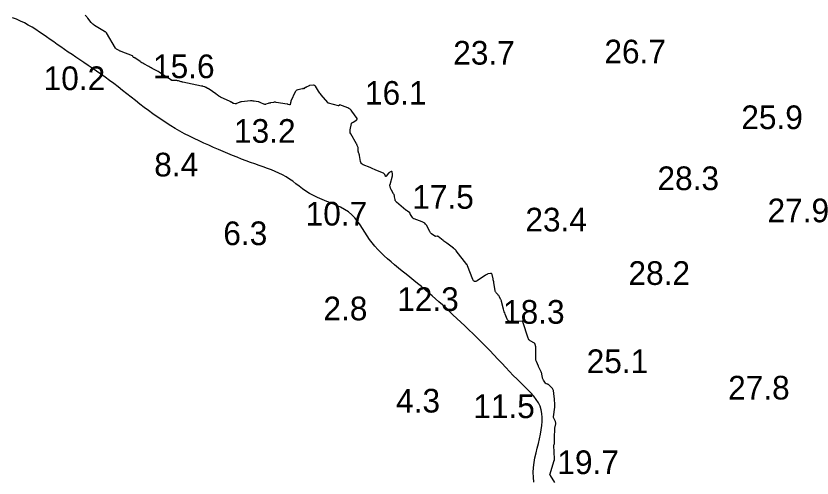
# Model space of a CAD drawing. Extents: x 3040093 to 3056816, y 408076 to 509144.
# Drawn here: x 3044290.6 to 3044458.9, y 435493.4 to 435591 of the extents above; entities that cross this region are included whole.
import ezdxf

# ---------------------------------------------------------------- set-up
doc = ezdxf.new("R2010")
doc.units = 0
for name, color, linetype in [('V-CHAN-CONT-EL12-1112', 7, 'Continuous'), ('V-CHAN-CONT-EL15', 7, 'Continuous'), ('V-TOPO-SOUN-0810', 7, 'Continuous')]:
    doc.layers.add(name, color=color, linetype=linetype)

msp = doc.modelspace()

# ---------------------------------------------------------------- linework, layer by layer
at = {"layer": 'V-CHAN-CONT-EL12-1112'}
msp.add_lwpolyline([(3044400.13, 435492.57), (3044400.01, 435493.58), (3044399.98, 435494.6), (3044400.04, 435495.63), (3044400.16, 435496.67), (3044400.34, 435497.69), (3044400.56, 435498.72), (3044400.8, 435499.73), (3044401.05, 435500.72), (3044401.28, 435501.7), (3044401.5, 435502.65), (3044401.67, 435503.58), (3044401.8, 435504.48), (3044401.88, 435505.36), (3044401.89, 435506.21), (3044401.82, 435507.03), (3044401.66, 435507.82), (3044401.41, 435508.58), (3044401.05, 435509.31), (3044400.6, 435510.02), (3044400.07, 435510.71), (3044399.46, 435511.41), (3044398.79, 435512.1), (3044398.08, 435512.81), (3044397.33, 435513.54), (3044396.55, 435514.3), (3044395.76, 435515.09), (3044394.96, 435515.92), (3044394.15, 435516.78), (3044393.32, 435517.65), (3044392.49, 435518.54), (3044391.64, 435519.44), (3044390.78, 435520.34), (3044389.91, 435521.24), (3044389.03, 435522.13), (3044388.14, 435523.01), (3044387.25, 435523.87), (3044386.37, 435524.71), (3044385.5, 435525.54), (3044384.65, 435526.34), (3044383.82, 435527.12), (3044383.01, 435527.87), (3044382.24, 435528.6), (3044381.49, 435529.29), (3044380.76, 435529.97), (3044380.04, 435530.63), (3044379.32, 435531.28), (3044378.59, 435531.92), (3044377.86, 435532.56), (3044377.11, 435533.2), (3044376.33, 435533.85), (3044375.53, 435534.5), (3044374.72, 435535.15), (3044373.9, 435535.81), (3044373.08, 435536.46), (3044372.27, 435537.12), (3044371.46, 435537.77), (3044370.68, 435538.42), (3044369.91, 435539.07), (3044369.18, 435539.71), (3044368.46, 435540.36), (3044367.78, 435541.02), (3044367.13, 435541.69), (3044366.51, 435542.38), (3044365.92, 435543.09), (3044365.37, 435543.82), (3044364.86, 435544.58), (3044364.36, 435545.36), (3044363.87, 435546.14), (3044363.37, 435546.91), (3044362.84, 435547.66), (3044362.26, 435548.37), (3044361.62, 435549.04), (3044360.9, 435549.64), (3044360.09, 435550.17), (3044359.21, 435550.65), (3044358.27, 435551.08), (3044357.3, 435551.48), (3044356.32, 435551.86), (3044355.34, 435552.24), (3044354.4, 435552.64), (3044353.5, 435553.06), (3044352.67, 435553.52), (3044351.9, 435554.02), (3044351.17, 435554.53), (3044350.47, 435555.06), (3044349.79, 435555.58), (3044349.12, 435556.1), (3044348.43, 435556.58), (3044347.73, 435557.04), (3044347, 435557.45), (3044346.23, 435557.83), (3044345.44, 435558.18), (3044344.62, 435558.5), (3044343.77, 435558.82), (3044342.9, 435559.12), (3044342.02, 435559.43), (3044341.11, 435559.75), (3044340.19, 435560.08), (3044339.26, 435560.43), (3044338.32, 435560.8), (3044337.36, 435561.18), (3044336.39, 435561.57), (3044335.41, 435561.98), (3044334.42, 435562.4), (3044333.41, 435562.82), (3044332.4, 435563.26), (3044331.38, 435563.7), (3044330.36, 435564.16), (3044329.33, 435564.63), (3044328.31, 435565.11), (3044327.29, 435565.62), (3044326.28, 435566.14), (3044325.29, 435566.68), (3044324.31, 435567.24), (3044323.34, 435567.82), (3044322.38, 435568.43), (3044321.44, 435569.05), (3044320.5, 435569.69), (3044319.57, 435570.35), (3044318.64, 435571.02), (3044317.72, 435571.71), (3044316.8, 435572.42), (3044315.88, 435573.14), (3044314.96, 435573.86), (3044314.04, 435574.58), (3044313.13, 435575.3), (3044312.21, 435576.02), (3044311.3, 435576.72), (3044310.38, 435577.41), (3044309.46, 435578.08), (3044308.55, 435578.73), (3044307.65, 435579.36), (3044306.75, 435579.97), (3044305.86, 435580.57), (3044304.98, 435581.16), (3044304.13, 435581.73), (3044303.29, 435582.29), (3044302.48, 435582.85), (3044301.68, 435583.4), (3044300.9, 435583.93), (3044300.13, 435584.47), (3044299.37, 435585), (3044298.62, 435585.53), (3044297.86, 435586.05), (3044297.11, 435586.58), (3044296.35, 435587.1), (3044295.59, 435587.62), (3044294.81, 435588.13), (3044294.03, 435588.63), (3044293.23, 435589.1), (3044292.43, 435589.54), (3044291.6, 435589.95), (3044290.76, 435590.32), (3044289.9, 435590.65)], dxfattribs=at)
at = {"layer": 'V-CHAN-CONT-EL15'}
msp.add_lwpolyline([(3044404.53, 435492.49), (3044403.64, 435493.95), (3044403.62, 435493.97), (3044403.61, 435493.99), (3044403.6, 435494.02), (3044403.58, 435494.04), (3044403.51, 435494.17), (3044403.51, 435494.17), (3044403.51, 435494.18), (3044403.51, 435494.19), (3044403.51, 435494.2), (3044403.53, 435494.23), (3044403.53, 435494.24), (3044403.54, 435494.25), (3044403.54, 435494.26), (3044403.54, 435494.27), (3044404.29, 435496.88), (3044404.31, 435496.93), (3044404.33, 435496.98), (3044404.34, 435497.03), (3044404.36, 435497.08), (3044404.44, 435497.28), (3044404.46, 435497.33), (3044404.47, 435497.38), (3044404.47, 435497.44), (3044404.47, 435497.49), (3044404.33, 435500.32), (3044404.33, 435500.37), (3044404.34, 435500.41), (3044404.35, 435500.45), (3044404.37, 435500.49), (3044404.45, 435500.66), (3044404.47, 435500.7), (3044404.48, 435500.74), (3044404.49, 435500.78), (3044404.49, 435500.83), (3044404.46, 435501.58), (3044404.45, 435501.72), (3044404.45, 435501.87), (3044404.45, 435502.01), (3044404.46, 435502.15), (3044404.52, 435503.68), (3044404.53, 435503.83), (3044404.55, 435503.97), (3044404.57, 435504.11), (3044404.6, 435504.26), (3044404.73, 435504.83), (3044404.75, 435504.97), (3044404.74, 435505.1), (3044404.71, 435505.24), (3044404.66, 435505.37), (3044404.26, 435506.2), (3044404.26, 435506.21), (3044404.25, 435506.22), (3044404.25, 435506.23), (3044404.25, 435506.25), (3044404.24, 435506.3), (3044404.23, 435506.31), (3044404.23, 435506.33), (3044404.23, 435506.34), (3044404.24, 435506.36), (3044404.51, 435508.38), (3044404.53, 435508.57), (3044404.54, 435508.75), (3044404.54, 435508.94), (3044404.52, 435509.13), (3044404.46, 435509.87), (3044404.45, 435510.06), (3044404.43, 435510.25), (3044404.41, 435510.43), (3044404.39, 435510.62), (3044404.23, 435511.88), (3044404.19, 435512.05), (3044404.13, 435512.21), (3044404.04, 435512.35), (3044403.93, 435512.48), (3044403.26, 435513.12), (3044403.2, 435513.16), (3044403.15, 435513.19), (3044403.09, 435513.22), (3044403.02, 435513.24), (3044402.76, 435513.3), (3044402.69, 435513.32), (3044402.64, 435513.35), (3044402.59, 435513.39), (3044402.55, 435513.44), (3044402.11, 435514.1), (3044402.04, 435514.23), (3044401.98, 435514.37), (3044401.93, 435514.51), (3044401.9, 435514.66), (3044401.8, 435515.34), (3044401.77, 435515.51), (3044401.73, 435515.67), (3044401.67, 435515.82), (3044401.6, 435515.97), (3044401.09, 435516.98), (3044401.09, 435516.98), (3044401.09, 435516.98), (3044401.08, 435516.99), (3044401.08, 435516.99), (3044401.08, 435517.01), (3044401.08, 435517.02), (3044401.07, 435517.03), (3044400.65, 435518), (3044400.58, 435518.16), (3044400.54, 435518.33), (3044400.51, 435518.51), (3044400.5, 435518.68), (3044400.5, 435521.11), (3044400.5, 435521.15), (3044400.49, 435521.19), (3044400.49, 435521.23), (3044400.48, 435521.27), (3044400.44, 435521.43), (3044400.43, 435521.47), (3044400.42, 435521.51), (3044400.41, 435521.55), (3044400.4, 435521.59), (3044400.35, 435521.76), (3044400.33, 435521.79), (3044400.31, 435521.83), (3044400.28, 435521.86), (3044400.25, 435521.88), (3044399.33, 435522.41), (3044399.18, 435522.51), (3044399.06, 435522.64), (3044398.96, 435522.79), (3044398.89, 435522.96), (3044397.78, 435526.42), (3044397.78, 435526.42), (3044397.77, 435526.43), (3044397.77, 435526.44), (3044397.77, 435526.45), (3044397.75, 435526.49), (3044397.75, 435526.49), (3044397.74, 435526.5), (3044397.74, 435526.5), (3044397.74, 435526.5), (3044397.72, 435526.51), (3044397.72, 435526.52), (3044397.72, 435526.52), (3044397.71, 435526.52), (3044397.71, 435526.52), (3044397.66, 435526.54), (3044397.65, 435526.54), (3044397.65, 435526.54), (3044397.64, 435526.54), (3044397.63, 435526.54), (3044395.27, 435526.45), (3044395.01, 435526.47), (3044394.79, 435526.56), (3044394.61, 435526.72), (3044394.48, 435526.95), (3044394.05, 435528.01), (3044393.95, 435528.28), (3044393.85, 435528.55), (3044393.77, 435528.82), (3044393.69, 435529.1), (3044393.27, 435530.72), (3044393.23, 435530.86), (3044393.19, 435530.98), (3044393.13, 435531.11), (3044393.07, 435531.23), (3044392.81, 435531.72), (3044392.75, 435531.84), (3044392.67, 435531.95), (3044392.59, 435532.06), (3044392.5, 435532.16), (3044392.12, 435532.55), (3044392.03, 435532.66), (3044391.97, 435532.77), (3044391.92, 435532.89), (3044391.89, 435533.02), (3044391.64, 435534.68), (3044391.61, 435534.88), (3044391.57, 435535.08), (3044391.53, 435535.29), (3044391.49, 435535.49), (3044391.29, 435536.43), (3044391.25, 435536.55), (3044391.18, 435536.62), (3044391.08, 435536.65), (3044390.96, 435536.64), (3044390.4, 435536.52), (3044390.27, 435536.48), (3044390.14, 435536.43), (3044390.02, 435536.37), (3044389.9, 435536.3), (3044388.14, 435535.06), (3044387.83, 435534.91), (3044387.57, 435534.9), (3044387.35, 435535.05), (3044387.19, 435535.36), (3044386.11, 435538.24), (3044386.1, 435538.27), (3044386.08, 435538.3), (3044386.07, 435538.32), (3044386.06, 435538.34), (3044386, 435538.44), (3044385.99, 435538.46), (3044385.97, 435538.49), (3044385.96, 435538.51), (3044385.94, 435538.53), (3044383.7, 435541.44), (3044383.68, 435541.47), (3044383.65, 435541.51), (3044383.63, 435541.53), (3044383.6, 435541.56), (3044383.48, 435541.68), (3044383.45, 435541.71), (3044383.42, 435541.73), (3044383.39, 435541.75), (3044383.36, 435541.78), (3044383.23, 435541.86), (3044383.19, 435541.88), (3044383.16, 435541.9), (3044383.13, 435541.92), (3044383.1, 435541.94), (3044381.68, 435543.02), (3044381.49, 435543.17), (3044381.3, 435543.31), (3044381.1, 435543.46), (3044380.91, 435543.61), (3044379.85, 435544.42), (3044379.8, 435544.45), (3044379.75, 435544.47), (3044379.7, 435544.48), (3044379.64, 435544.48), (3044379.41, 435544.46), (3044379.35, 435544.46), (3044379.3, 435544.47), (3044379.25, 435544.49), (3044379.2, 435544.52), (3044378.5, 435545), (3044378.38, 435545.1), (3044378.27, 435545.21), (3044378.17, 435545.33), (3044378.09, 435545.46), (3044377.39, 435546.8), (3044377.22, 435547.05), (3044377.03, 435547.26), (3044376.79, 435547.42), (3044376.52, 435547.55), (3044374.82, 435548.15), (3044374.7, 435548.2), (3044374.59, 435548.27), (3044374.5, 435548.36), (3044374.42, 435548.47), (3044374.01, 435549.11), (3044374, 435549.14), (3044373.98, 435549.16), (3044373.97, 435549.19), (3044373.97, 435549.22), (3044373.94, 435549.34), (3044373.93, 435549.37), (3044373.92, 435549.39), (3044373.9, 435549.41), (3044373.88, 435549.43), (3044373.4, 435549.77), (3044373.32, 435549.83), (3044373.23, 435549.9), (3044373.15, 435549.96), (3044373.07, 435550.03), (3044371.07, 435551.71), (3044370.96, 435551.82), (3044370.87, 435551.94), (3044370.81, 435552.07), (3044370.78, 435552.22), (3044370.67, 435552.84), (3044370.64, 435553), (3044370.6, 435553.14), (3044370.54, 435553.29), (3044370.46, 435553.43), (3044369.98, 435554.24), (3044369.93, 435554.33), (3044369.89, 435554.43), (3044369.85, 435554.52), (3044369.82, 435554.62), (3044369.71, 435555.02), (3044369.69, 435555.12), (3044369.68, 435555.22), (3044369.69, 435555.32), (3044369.71, 435555.42), (3044370.22, 435557.22), (3044370.24, 435557.32), (3044370.25, 435557.42), (3044370.24, 435557.52), (3044370.23, 435557.62), (3044370.14, 435558.07), (3044370.11, 435558.14), (3044370.07, 435558.18), (3044370.02, 435558.19), (3044369.95, 435558.16), (3044369.63, 435558), (3044369.56, 435557.96), (3044369.49, 435557.91), (3044369.42, 435557.85), (3044369.37, 435557.78), (3044368.89, 435557.15), (3044368.83, 435557.09), (3044368.78, 435557.08), (3044368.74, 435557.11), (3044368.71, 435557.18), (3044368.58, 435557.53), (3044368.54, 435557.61), (3044368.49, 435557.68), (3044368.42, 435557.74), (3044368.34, 435557.78), (3044366.69, 435558.48), (3044366.39, 435558.6), (3044366.09, 435558.73), (3044365.78, 435558.86), (3044365.48, 435558.98), (3044364.02, 435559.58), (3044363.81, 435559.7), (3044363.64, 435559.85), (3044363.53, 435560.05), (3044363.46, 435560.28), (3044363.24, 435561.56), (3044363.22, 435561.67), (3044363.2, 435561.77), (3044363.17, 435561.87), (3044363.14, 435561.97), (3044362.98, 435562.43), (3044362.96, 435562.49), (3044362.95, 435562.56), (3044362.94, 435562.63), (3044362.95, 435562.7), (3044362.98, 435562.98), (3044362.98, 435563.05), (3044362.98, 435563.12), (3044362.96, 435563.19), (3044362.94, 435563.25), (3044362.78, 435563.66), (3044362.74, 435563.75), (3044362.7, 435563.83), (3044362.66, 435563.92), (3044362.61, 435564), (3044361.4, 435566.14), (3044361.3, 435566.35), (3044361.25, 435566.56), (3044361.24, 435566.78), (3044361.27, 435567), (3044361.56, 435568.28), (3044361.57, 435568.32), (3044361.59, 435568.36), (3044361.62, 435568.39), (3044361.65, 435568.41), (3044361.78, 435568.51), (3044361.82, 435568.53), (3044361.85, 435568.56), (3044361.89, 435568.58), (3044361.92, 435568.6), (3044362.66, 435569.09), (3044362.68, 435569.1), (3044362.69, 435569.12), (3044362.7, 435569.14), (3044362.71, 435569.16), (3044362.75, 435569.25), (3044362.75, 435569.27), (3044362.75, 435569.29), (3044362.75, 435569.31), (3044362.73, 435569.33), (3044361.66, 435570.9), (3044361.47, 435571.14), (3044361.26, 435571.33), (3044361.02, 435571.49), (3044360.75, 435571.62), (3044359.1, 435572.23), (3044359.08, 435572.24), (3044359.05, 435572.24), (3044359.03, 435572.22), (3044359, 435572.2), (3044358.92, 435572.1), (3044358.9, 435572.08), (3044358.88, 435572.07), (3044358.85, 435572.06), (3044358.82, 435572.07), (3044356.66, 435572.58), (3044356.64, 435572.58), (3044356.63, 435572.59), (3044356.61, 435572.6), (3044356.6, 435572.61), (3044356.55, 435572.67), (3044356.52, 435572.71), (3044355.15, 435574.35), (3044355, 435574.54), (3044354.85, 435574.74), (3044354.71, 435574.95), (3044354.57, 435575.16), (3044353.95, 435576.17), (3044353.86, 435576.28), (3044353.75, 435576.35), (3044353.63, 435576.39), (3044353.49, 435576.39), (3044352.77, 435576.31), (3044352.68, 435576.3), (3044352.6, 435576.28), (3044352.52, 435576.25), (3044352.44, 435576.21), (3044352.09, 435576.04), (3044352.03, 435576.01), (3044351.97, 435575.98), (3044351.91, 435575.94), (3044351.85, 435575.89), (3044351.57, 435575.67), (3044351.55, 435575.65), (3044351.52, 435575.64), (3044351.49, 435575.64), (3044351.46, 435575.64), (3044351.33, 435575.67), (3044351.3, 435575.67), (3044351.27, 435575.67), (3044351.24, 435575.67), (3044351.21, 435575.66), (3044350.2, 435575.39), (3044350.03, 435575.33), (3044349.89, 435575.24), (3044349.77, 435575.11), (3044349.68, 435574.96), (3044348.76, 435572.99), (3044348.73, 435572.91), (3044348.7, 435572.84), (3044348.68, 435572.76), (3044348.66, 435572.68), (3044348.59, 435572.34), (3044348.58, 435572.28), (3044348.54, 435572.25), (3044348.5, 435572.24), (3044348.45, 435572.25), (3044348.2, 435572.34), (3044348.13, 435572.36), (3044348.07, 435572.37), (3044348.01, 435572.39), (3044347.94, 435572.4), (3044345.65, 435572.76), (3044345.51, 435572.78), (3044345.36, 435572.78), (3044345.22, 435572.78), (3044345.07, 435572.76), (3044344.45, 435572.65), (3044344.33, 435572.63), (3044344.2, 435572.6), (3044344.08, 435572.57), (3044343.96, 435572.53), (3044343.48, 435572.38), (3044343.36, 435572.35), (3044343.24, 435572.35), (3044343.12, 435572.37), (3044343.01, 435572.42), (3044342.41, 435572.7), (3044342.28, 435572.76), (3044342.13, 435572.82), (3044341.99, 435572.86), (3044341.84, 435572.89), (3044340.97, 435573.03), (3044340.77, 435573.05), (3044340.58, 435573.07), (3044340.38, 435573.07), (3044340.18, 435573.06), (3044338.29, 435572.88), (3044338.17, 435572.86), (3044338.05, 435572.84), (3044337.93, 435572.8), (3044337.82, 435572.76), (3044337.27, 435572.52), (3044337.2, 435572.49), (3044337.13, 435572.48), (3044337.06, 435572.47), (3044336.99, 435572.47), (3044336.71, 435572.5), (3044336.64, 435572.51), (3044336.57, 435572.53), (3044336.51, 435572.56), (3044336.45, 435572.6), (3044336.18, 435572.79), (3044336.12, 435572.83), (3044336.05, 435572.87), (3044335.98, 435572.91), (3044335.91, 435572.94), (3044333.89, 435573.9), (3044333.86, 435573.92), (3044333.83, 435573.93), (3044333.8, 435573.95), (3044333.77, 435573.96), (3044333.66, 435574.03), (3044333.63, 435574.04), (3044333.6, 435574.06), (3044333.57, 435574.08), (3044333.54, 435574.1), (3044333.16, 435574.37), (3044333.09, 435574.42), (3044333.02, 435574.47), (3044332.94, 435574.52), (3044332.87, 435574.57), (3044331.44, 435575.55), (3044331.37, 435575.6), (3044331.3, 435575.64), (3044331.23, 435575.69), (3044331.15, 435575.73), (3044330.85, 435575.9), (3044330.78, 435575.94), (3044330.7, 435575.98), (3044330.62, 435576.01), (3044330.54, 435576.04), (3044330.21, 435576.14), (3044330.13, 435576.16), (3044330.04, 435576.18), (3044329.96, 435576.2), (3044329.88, 435576.22), (3044325.93, 435577.02), (3044325.9, 435577.02), (3044325.87, 435577.03), (3044325.84, 435577.04), (3044325.8, 435577.05), (3044325.68, 435577.08), (3044325.65, 435577.09), (3044325.61, 435577.09), (3044325.58, 435577.1), (3044325.55, 435577.11), (3044324.98, 435577.29), (3044324.87, 435577.32), (3044324.77, 435577.34), (3044324.66, 435577.36), (3044324.55, 435577.37), (3044323.98, 435577.4), (3044323.94, 435577.4), (3044323.9, 435577.4), (3044323.86, 435577.4), (3044323.82, 435577.4), (3044323.65, 435577.4), (3044323.61, 435577.4), (3044323.57, 435577.41), (3044323.54, 435577.42), (3044323.5, 435577.44), (3044321.62, 435578.67), (3044321.39, 435578.82), (3044321.15, 435578.97), (3044320.91, 435579.12), (3044320.67, 435579.26), (3044319.68, 435579.81), (3044319.44, 435579.95), (3044319.2, 435580.08), (3044318.95, 435580.22), (3044318.71, 435580.35), (3044317.65, 435580.91), (3044317.45, 435581.03), (3044317.25, 435581.15), (3044317.05, 435581.27), (3044316.86, 435581.4), (3044315.78, 435582.16), (3044315.75, 435582.18), (3044315.72, 435582.2), (3044315.68, 435582.21), (3044315.65, 435582.22), (3044315.49, 435582.27), (3044315.46, 435582.28), (3044315.44, 435582.3), (3044315.42, 435582.32), (3044315.4, 435582.35), (3044315.35, 435582.48), (3044315.34, 435582.51), (3044315.32, 435582.53), (3044315.3, 435582.55), (3044315.27, 435582.57), (3044312.85, 435583.53), (3044312.75, 435583.57), (3044312.65, 435583.61), (3044312.55, 435583.66), (3044312.44, 435583.71), (3044311.89, 435583.98), (3044311.87, 435583.99), (3044311.85, 435584.01), (3044311.83, 435584.02), (3044311.81, 435584.04), (3044311.75, 435584.12), (3044311.73, 435584.14), (3044311.72, 435584.16), (3044311.7, 435584.18), (3044311.69, 435584.2), (3044309.75, 435587.47), (3044309.74, 435587.49), (3044309.72, 435587.51), (3044309.71, 435587.53), (3044309.69, 435587.54), (3044309.62, 435587.6), (3044309.6, 435587.62), (3044309.58, 435587.63), (3044309.56, 435587.64), (3044309.54, 435587.65), (3044309.45, 435587.68), (3044309.43, 435587.69), (3044309.4, 435587.7), (3044309.38, 435587.71), (3044309.36, 435587.72), (3044307.25, 435589.02), (3044307.06, 435589.15), (3044306.88, 435589.29), (3044306.71, 435589.45), (3044306.56, 435589.63), (3044305.82, 435590.56), (3044305.75, 435590.64), (3044305.68, 435590.73), (3044305.61, 435590.81), (3044305.54, 435590.89), (3044305.24, 435591.2)], dxfattribs=at)

# ---------------------------------------------------------------- texts
at = {"layer": 'V-TOPO-SOUN-0810'}
for s, p in [('23.7 ', (3044383.06, 435580.74)), ('26.7 ', (3044415.01, 435581)), ('15.6 ', (3044319.61, 435577.88)), ('10.2 ', (3044296.48, 435575.36)), ('16.1 ', (3044364.42, 435572.27)), ('25.9 ', (3044443.95, 435567.12)), ('13.2 ', (3044336.73, 435564.23)), ('8.4', (3044319.86, 435557.12)), ('28.3 ', (3044426.23, 435554.23)), ('17.5 ', (3044374.4, 435550.29)), ('10.7 ', (3044351.86, 435546.75)), ('27.9 ', (3044449.5, 435547.44)), ('23.4 ', (3044398.31, 435545.5)), ('6.3', (3044334.46, 435542.61)), ('28.2 ', (3044420.1, 435534.21)), ('12.3 ', (3044371.22, 435528.7)), ('2.8', (3044355.62, 435526.73)), ('18.3 ', (3044393.59, 435526.01)), ('25.1 ', (3044411.27, 435515.58)), ('27.8 ', (3044441.16, 435510)), ('4.3', (3044370.98, 435507.25)), ('11.5 ', (3044387.29, 435506.07)), ('19.7 ', (3044405.07, 435494.25))]:
    msp.add_text(s, height=5, dxfattribs=at).set_placement(p)

doc.saveas('drawing.dxf')
